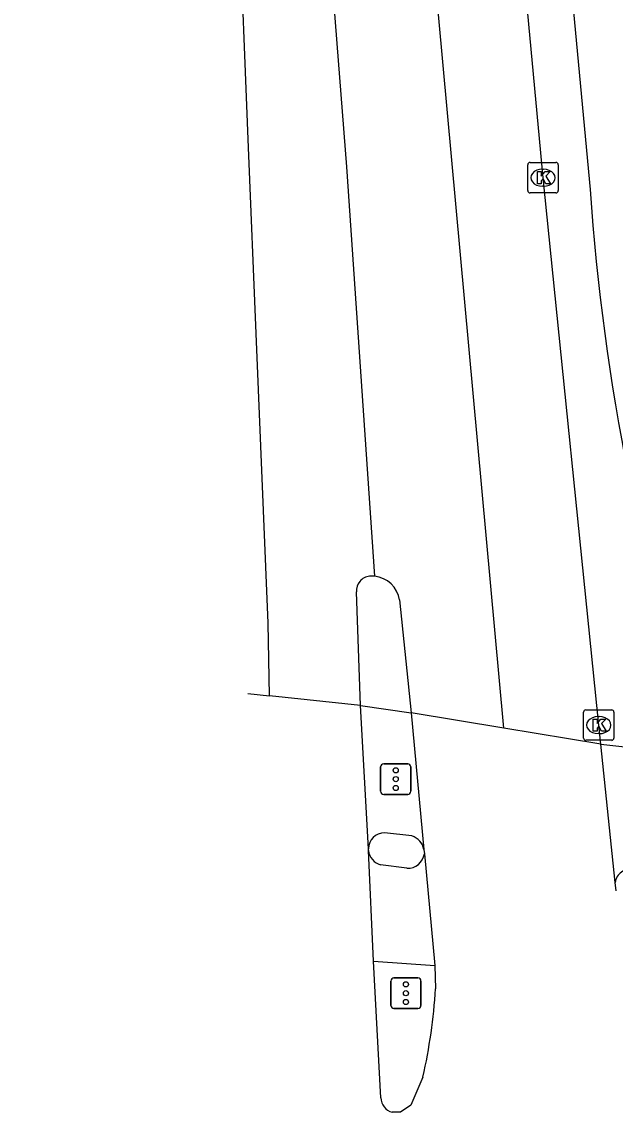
# Model space of a CAD drawing. Extents: x 160676 to 161153, y 383244 to 383713.
# Drawn here: x 160683.4 to 160702.89, y 383295.68 to 383331.5 of the extents above; entities that cross this region are included whole.
import ezdxf

# ---------------------------------------------------------------- set-up
doc = ezdxf.new("R2010")
doc.units = 0
for name, color, linetype in [('IMGEO_Fietspad_gesloten', 7, 'Continuous'), ('IMGEO_Fietspad_open', 7, 'Continuous'), ('IMGEO_Kolk', 7, 'Continuous'), ('IMGEO_Rijbaan_lokaal_gesloten', 7, 'Continuous'), ('IMGEO_Verkeersregelinstallatiepaal', 7, 'Continuous'), ('IMGEO_Voetpad_open', 7, 'Continuous')]:
    doc.layers.add(name, color=color, linetype=linetype)

msp = doc.modelspace()

# ---------------------------------------------------------------- linework, layer by layer
at = {"layer": 'IMGEO_Fietspad_gesloten'}
msp.add_lwpolyline([(160692.438, 383429.301), (160693.246, 383420.117), (160702.062, 383325.993)], dxfattribs=at)
msp.add_arc((160777.508, 383331.307), 75.633, 184.02917, 198.43188, dxfattribs=at)
at = {"layer": 'IMGEO_Fietspad_open'}
for points in [[(160696.043, 383303.688), (160695.184, 383303.805)], [(160694.948, 383300.637), (160696.965, 383300.501)]]:
    msp.add_lwpolyline(points, dxfattribs=at)
for centre, radius, start, end in [((160695.316, 383304.321), 0.533, 185.6035, 255.6397), ((160696.064, 383304.25), 0.562, 267.8602, 351.3002)]:
    msp.add_arc(centre, radius, start, end, dxfattribs=at)
at = {"layer": 'IMGEO_Kolk'}
for p, q in [((160700.016, 383325.95), (160700.016, 383326.802)), ((160700.091, 383326.876), (160700.943, 383326.876)), ((160701.017, 383326.802), (160701.017, 383325.95)), ((160700.504, 383326.656), (160700.529, 383326.656)), ((160700.527, 383326.096), (160700.502, 383326.096)), ((160700.943, 383325.876), (160700.091, 383325.876)), ((160701.847, 383307.967), (160701.847, 383308.819)), ((160701.922, 383308.893), (160702.774, 383308.893)), ((160702.848, 383308.819), (160702.848, 383307.967)), ((160702.335, 383308.673), (160702.36, 383308.673)), ((160702.358, 383308.113), (160702.333, 383308.113)), ((160702.774, 383307.893), (160701.922, 383307.893))]:
    msp.add_line(p, q, dxfattribs=at)
for points in [[(160700.016, 383325.95), (160700.016, 383326.802)], [(160700.091, 383326.876), (160700.943, 383326.876)], [(160701.017, 383326.802), (160701.017, 383325.95)], [(160700.337, 383326.576), (160700.46, 383326.576), (160700.46, 383326.425), (160700.59, 383326.576), (160700.754, 383326.576), (160700.608, 383326.425), (160700.761, 383326.176), (160700.609, 383326.176), (160700.524, 383326.34), (160700.46, 383326.273), (160700.46, 383326.176), (160700.337, 383326.176), (160700.337, 383326.576)], [(160700.943, 383325.876), (160700.091, 383325.876)], [(160701.847, 383307.967), (160701.847, 383308.819)], [(160701.922, 383308.893), (160702.774, 383308.893)], [(160702.848, 383308.819), (160702.848, 383307.967)], [(160702.168, 383308.593), (160702.291, 383308.593), (160702.291, 383308.442), (160702.421, 383308.593), (160702.585, 383308.593), (160702.439, 383308.442), (160702.592, 383308.193), (160702.44, 383308.193), (160702.355, 383308.357), (160702.291, 383308.29), (160702.291, 383308.193), (160702.168, 383308.193), (160702.168, 383308.593)], [(160702.774, 383307.893), (160701.922, 383307.893)]]:
    msp.add_lwpolyline(points, dxfattribs=at)
for centre, start, end in [((160700.093, 383326.8), 91.552, 178.448), ((160700.093, 383326.8), 91.552, 178.448), ((160700.941, 383326.8), 1.552, 88.448), ((160700.941, 383326.8), 1.552, 88.448), ((160700.093, 383325.952), 181.552, 268.448), ((160700.093, 383325.952), 181.552, 268.448), ((160700.941, 383325.952), 271.552, 358.448), ((160700.941, 383325.952), 271.552, 358.448), ((160701.924, 383308.817), 91.552, 178.448), ((160701.924, 383308.817), 91.552, 178.448), ((160702.772, 383308.817), 1.552, 88.448), ((160702.772, 383308.817), 1.552, 88.448), ((160701.924, 383307.969), 181.552, 268.448), ((160701.924, 383307.969), 181.552, 268.448), ((160702.772, 383307.969), 271.552, 358.448), ((160702.772, 383307.969), 271.552, 358.448)]:
    msp.add_arc(centre, 0.0765, start, end, dxfattribs=at)
for centre, major_axis, ratio, start_param, end_param in [((160700.503, 383326.376), (-0.387, 0.002), 0.722429, 4.712389, 7.853982), ((160700.528, 383326.376), (-0.39, 0.002), 0.717154, 1.570796, 4.712389), ((160702.334, 383308.393), (-0.387, 0.002), 0.722429, 4.712389, 7.853982), ((160702.359, 383308.393), (-0.39, 0.002), 0.717154, 1.570796, 4.712389)]:
    msp.add_ellipse(centre, major_axis=major_axis, ratio=ratio, start_param=start_param, end_param=end_param, dxfattribs=at)
at = {"layer": 'IMGEO_Rijbaan_lokaal_gesloten'}
for points in [[(160699.233, 383308.294), (160696.662, 383336.41), (160692.9, 383375.905), (160692.497, 383379.97), (160690.745, 383399.129), (160687.968, 383428.367), (160683.396, 383477.158)], [(160702.418, 383307.766), (160702.348, 383308.393), (160700.517, 383326.376), (160692.143, 383416.193), (160688.604, 383454.352), (160688.451, 383455.817)], [(160691.536, 383309.351), (160691.49, 383311.745), (160691.097, 383321.255), (160690.843, 383327.367), (160689.89, 383351.359), (160689.107, 383372.169), (160688.604, 383384.621), (160688.615, 383388.908)], [(160688.615, 383388.908), (160689.022, 383384.71), (160689.288, 383381.799), (160691.239, 383361.074), (160692.206, 383350.414), (160693.005, 383340.304), (160694.063, 383326.735), (160694.984, 383313.282)], [(160694.524, 383309.037), (160694.388, 383312.768)], [(160695.803, 383312.504), (160696.191, 383308.799)], [(160690.823, 383309.426), (160691.536, 383309.351)], [(160694.524, 383309.037), (160691.536, 383309.351)], [(160694.783, 383304.327), (160694.524, 383309.037)], [(160696.191, 383308.799), (160696.607, 383304.31)], [(160699.233, 383308.294), (160696.191, 383308.799)], [(160702.418, 383307.766), (160699.233, 383308.294)], [(160702.888, 383303.222), (160702.418, 383307.766)], [(160694.786, 383304.269), (160694.783, 383304.327)], [(160694.948, 383300.637), (160694.786, 383304.269)], [(160696.607, 383304.31), (160696.62, 383304.165)], [(160696.62, 383304.165), (160696.965, 383300.501)], [(160702.92, 383302.949), (160702.888, 383303.222)], [(160695.192, 383296.15), (160694.948, 383300.637)], [(160696.965, 383300.501), (160696.989, 383299.733)], [(160696.569, 383296.829), (160696.17, 383295.903), (160695.834, 383295.677), (160695.564, 383295.677)]]:
    msp.add_lwpolyline(points, dxfattribs=at)
for centre, radius, start, end in [((160694.854, 383312.814), 0.468, 94.1284, 185.6697), ((160694.908, 383312.323), 0.962, 85.4614, 95.2373), ((160694.906, 383312.38), 0.905, 7.864, 85.0773), ((160679.253, 383300.816), 17.769, 347.0344, 356.5066), ((160695.678, 383296.149), 0.486, 179.9367, 256.4312)]:
    msp.add_arc(centre, radius, start, end, dxfattribs=at)
at = {"layer": 'IMGEO_Verkeersregelinstallatiepaal'}
for p, q in [((160695.184, 383306.218), (160695.184, 383307.018)), ((160695.184, 383307.018), (160695.184, 383306.218)), ((160695.284, 383307.118), (160696.074, 383307.118)), ((160696.074, 383307.118), (160695.284, 383307.118)), ((160696.174, 383307.018), (160696.174, 383306.218)), ((160696.174, 383306.218), (160696.174, 383307.018)), ((160696.074, 383306.118), (160695.284, 383306.118)), ((160695.284, 383306.118), (160696.074, 383306.118)), ((160695.519, 383299.186), (160695.519, 383299.986)), ((160695.519, 383299.986), (160695.519, 383299.186)), ((160695.619, 383300.086), (160696.409, 383300.086)), ((160696.409, 383300.086), (160695.619, 383300.086)), ((160696.509, 383299.986), (160696.509, 383299.186)), ((160696.509, 383299.186), (160696.509, 383299.986)), ((160696.409, 383299.086), (160695.619, 383299.086)), ((160695.619, 383299.086), (160696.409, 383299.086))]:
    msp.add_line(p, q, dxfattribs=at)
for centre in [(160695.679, 383306.908), (160695.679, 383306.618), (160695.679, 383306.328), (160696.014, 383299.876), (160696.014, 383299.586), (160696.014, 383299.296)]:
    msp.add_circle(centre, 0.085, dxfattribs=at)
for centre, start, end in [((160695.284, 383307.018), 90, 180), ((160695.284, 383307.018), 90, 180), ((160696.074, 383307.018), 0, 90), ((160696.074, 383307.018), 360, 90), ((160695.284, 383306.218), 180, 270), ((160695.284, 383306.218), 180, 270), ((160696.074, 383306.218), 270, 0), ((160696.074, 383306.218), 270, 0), ((160695.619, 383299.986), 90, 180), ((160695.619, 383299.986), 90, 180), ((160696.409, 383299.986), 0, 90), ((160696.409, 383299.986), 360, 90), ((160695.619, 383299.186), 180, 270), ((160695.619, 383299.186), 180, 270), ((160696.409, 383299.186), 270, 0), ((160696.409, 383299.186), 270, 0)]:
    msp.add_arc(centre, 0.1, start, end, dxfattribs=at)
at = {"layer": 'IMGEO_Voetpad_open'}
for points in [[(160694.524, 383309.037), (160696.191, 383308.799)], [(160702.418, 383307.766), (160705.755, 383307.394)], [(160696.212, 383304.753), (160695.313, 383304.855)]]:
    msp.add_lwpolyline(points, dxfattribs=at)
for centre, radius, start, end in [((160695.312, 383304.326), 0.529, 89.9134, 179.8699), ((160696.017, 383304.181), 0.604, 12.2916, 71.1518), ((160703.403, 383303.146), 0.52, 80.3593, 171.5936)]:
    msp.add_arc(centre, radius, start, end, dxfattribs=at)

doc.saveas('drawing.dxf')
